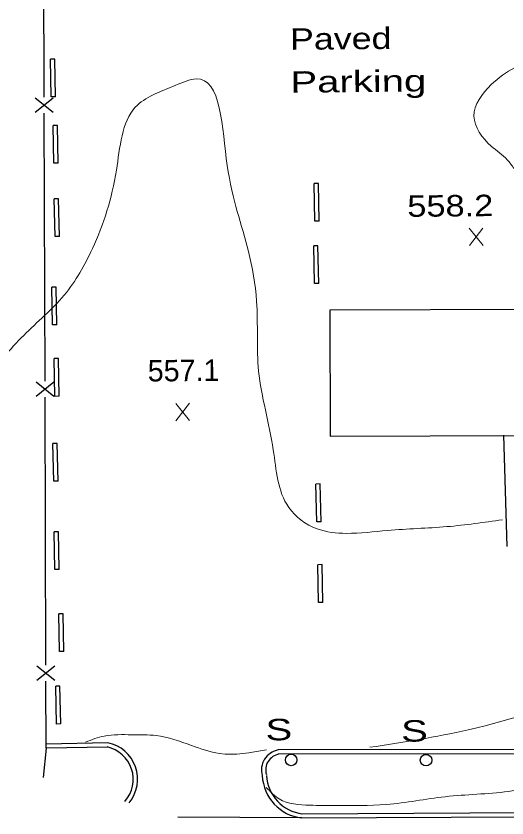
# Model space of a CAD drawing. Extents: x 2361708 to 2370558, y 6977955 to 6991887.
# Drawn here: x 2365030.1 to 2365140.1, y 6981529.9 to 6981709.5 of the extents above; entities that cross this region are included whole.
import ezdxf

# ---------------------------------------------------------------- set-up
doc = ezdxf.new("R2010")
doc.units = 0
doc.header["$LTSCALE"] = 1.9
for name, color, linetype, lineweight in [('11', 7, 'Continuous', 25), ('17', 7, 'Continuous', 25), ('2', 7, 'Continuous', 25), ('21', 7, 'Continuous', 25), ('31', 7, 'Continuous', 13), ('35', 7, 'Continuous', 13)]:
    doc.layers.add(name, color=color, linetype=linetype, lineweight=lineweight)

msp = doc.modelspace()

# ---------------------------------------------------------------- linework, layer by layer
at = {"layer": '11'}
msp.add_lwpolyline([(2365216.936, 6981597.341), (2365216.64, 6981670.502), (2365145.369, 6981670.214), (2365145.471, 6981643.803), (2365100.41, 6981643.634), (2365100.518, 6981615.444), (2365145.259, 6981615.61), (2365145.325, 6981597.079)], close=True, dxfattribs=at)
at = {"layer": '17'}
for p, q in [((2365038.395, 6981687.946), (2365034.384, 6981691.138)), ((2365038.384, 6981691.146), (2365034.395, 6981687.938)), ((2365036.588, 6981627.746), (2365036.417, 6981687.747)), ((2365038.57, 6981627.555), (2365034.57, 6981624.336)), ((2365038.57, 6981624.354), (2365034.57, 6981627.536)), ((2365036.773, 6981564.145), (2365036.602, 6981624.146)), ((2365038.756, 6981560.753), (2365034.745, 6981563.935)), ((2365038.745, 6981563.953), (2365034.756, 6981560.735)), ((2365036.83, 6981545.544), (2365036.787, 6981560.544))]:
    msp.add_line(p, q, dxfattribs=at)
msp.add_lwpolyline([(2365036.403, 6981691.347), (2365036.333, 6981719.708), (2365036.161, 6981751.348)], dxfattribs=at)
at = {"layer": '2'}
for p, q in [((2365038.781, 6981699.88), (2365037.821, 6981699.861)), ((2365037.992, 6981691.412), (2365037.821, 6981699.861)), ((2365038.952, 6981691.431), (2365038.781, 6981699.88)), ((2365038.952, 6981691.431), (2365037.992, 6981691.412)), ((2365039.353, 6981685.025), (2365038.393, 6981685.006)), ((2365038.563, 6981676.557), (2365038.393, 6981685.006)), ((2365039.523, 6981676.576), (2365039.353, 6981685.025)), ((2365039.523, 6981676.576), (2365038.563, 6981676.557)), ((2365097.879, 6981672.041), (2365096.919, 6981672.022)), ((2365097.09, 6981663.573), (2365096.919, 6981672.022)), ((2365098.049, 6981663.592), (2365097.879, 6981672.041)), ((2365039.629, 6981668.617), (2365038.669, 6981668.598)), ((2365038.84, 6981660.149), (2365038.669, 6981668.598)), ((2365039.799, 6981660.168), (2365039.629, 6981668.617)), ((2365098.049, 6981663.592), (2365097.09, 6981663.573)), ((2365039.799, 6981660.168), (2365038.84, 6981660.149)), ((2365097.772, 6981658.08), (2365096.813, 6981658.06)), ((2365096.983, 6981649.612), (2365096.813, 6981658.06)), ((2365097.942, 6981649.631), (2365097.772, 6981658.08)), ((2365039.077, 6981648.831), (2365038.117, 6981648.811)), ((2365038.288, 6981640.363), (2365038.117, 6981648.811)), ((2365039.248, 6981640.382), (2365039.077, 6981648.831)), ((2365097.942, 6981649.631), (2365096.983, 6981649.612)), ((2365039.248, 6981640.382), (2365038.288, 6981640.363)), ((2365039.59, 6981632.825), (2365038.63, 6981632.806)), ((2365038.8, 6981624.357), (2365038.63, 6981632.806)), ((2365039.76, 6981624.376), (2365039.59, 6981632.825)), ((2365039.76, 6981624.376), (2365038.8, 6981624.357)), ((2365139.368, 6981615.643), (2365140.135, 6981590.73)), ((2365039.33, 6981613.821), (2365038.37, 6981613.802)), ((2365038.541, 6981605.353), (2365038.37, 6981613.802)), ((2365039.501, 6981605.372), (2365039.33, 6981613.821)), ((2365039.501, 6981605.372), (2365038.541, 6981605.353)), ((2365098.28, 6981604.742), (2365097.32, 6981604.723)), ((2365097.49, 6981596.274), (2365097.32, 6981604.723)), ((2365098.451, 6981596.293), (2365098.28, 6981604.742)), ((2365098.451, 6981596.293), (2365097.49, 6981596.274)), ((2365039.579, 6981594.042), (2365038.619, 6981594.023)), ((2365038.789, 6981585.575), (2365038.619, 6981594.023)), ((2365039.749, 6981585.594), (2365039.579, 6981594.042)), ((2365039.749, 6981585.594), (2365038.789, 6981585.575)), ((2365098.672, 6981586.675), (2365097.712, 6981586.656)), ((2365097.882, 6981578.207), (2365097.712, 6981586.656)), ((2365098.842, 6981578.226), (2365098.672, 6981586.675)), ((2365098.842, 6981578.226), (2365097.882, 6981578.207)), ((2365040.614, 6981575.672), (2365039.654, 6981575.653)), ((2365039.824, 6981567.204), (2365039.654, 6981575.653)), ((2365040.784, 6981567.223), (2365040.614, 6981575.672)), ((2365040.784, 6981567.223), (2365039.824, 6981567.204)), ((2365039.928, 6981559.444), (2365038.968, 6981559.425)), ((2365039.139, 6981550.976), (2365038.968, 6981559.425)), ((2365040.099, 6981550.995), (2365039.928, 6981559.444)), ((2365040.099, 6981550.995), (2365039.139, 6981550.976)), ((2365050.679, 6981546.786), (2365036.811, 6981546.504)), ((2365050.698, 6981545.826), (2365036.83, 6981545.544)), ((2365036.83, 6981545.544), (2365036.133, 6981538.997)), ((2365195.069, 6981544.42), (2365088.865, 6981544.219)), ((2365195.07, 6981545.38), (2365088.866, 6981545.179)), ((2365094.143, 6981530.909), (2365191.462, 6981531.436)), ((2365094.152, 6981529.949), (2365066.368, 6981530.154)), ((2365094.152, 6981529.949), (2365191.471, 6981530.475))]:
    msp.add_line(p, q, dxfattribs=at)
for centre, radius, start, end in [((2365048.945, 6981538.587), 7.42, 318.41383, 78.05796), ((2365048.945, 6981538.587), 8.38, 321.23992, 78.05796), ((2365089.646, 6981540.692), 4.555, 99.85957, 196.14645), ((2365089.646, 6981540.692), 3.595, 99.85957, 196.14645), ((2365095.281, 6981539.907), 10.022, 182.75833, 263.52741), ((2365095.281, 6981539.907), 9.062, 182.75833, 263.52741)]:
    msp.add_arc(centre, radius, start, end, dxfattribs=at)
at = {"layer": '21'}
for centre in [(2365091.758, 6981542.937), (2365121.99, 6981542.895)]:
    msp.add_circle(centre, 1.3, dxfattribs=at)
at = {"layer": '31'}
for p, q in [((2365134.793, 6981658.162), (2365131.676, 6981662.013)), ((2365131.713, 6981658.133), (2365134.756, 6981662.042)), ((2365069.003, 6981618.924), (2365065.887, 6981622.774)), ((2365065.923, 6981618.895), (2365068.966, 6981622.804))]:
    msp.add_line(p, q, dxfattribs=at)
at = {"layer": '35'}
for points in [[(2365109.402, 6981545.775), (2365131.445, 6981549.695), (2365161.361, 6981558.69), (2365183.98, 6981565.236), (2365205.03, 6981568.516), (2365226.001, 6981575.846), (2365237.057, 6981582.612), (2365238.603, 6981584.107), (2365246.477, 6981596.342), (2365250.991, 6981609.596), (2365252.103, 6981624.127), (2365255.069, 6981626.605), (2365256.719, 6981621.351), (2365258.448, 6981613.117), (2365261.221, 6981603.383), (2365265.255, 6981596.641), (2365271.824, 6981589.383), (2365278.776, 6981581.829), (2365281.528, 6981581.695), (2365286.668, 6981587.994), (2365291.277, 6981595.538), (2365295.634, 6981606.37), (2365294.418, 6981619.56), (2365297.594, 6981630.56), (2365302.729, 6981642.64), (2365306.356, 6981653.435), (2365314.989, 6981660.607), (2365319.684, 6981668.452), (2365316.213, 6981678.01), (2365313.166, 6981687.181), (2365319.859, 6981697.416), (2365326.64, 6981699.43), (2365334.746, 6981700.878), (2365340.746, 6981706.185), (2365344.848, 6981713.384), (2365343.021, 6981718.297), (2365336.43, 6981721.484), (2365326.656, 6981722.951), (2365318.433, 6981723.173), (2365315.821, 6981723.418), (2365315.802, 6981726.479), (2365324.911, 6981732.925), (2365332.876, 6981735.501), (2365340.075, 6981734.64), (2365345.289, 6981734.229), (2365351.365, 6981734.717), (2365358.386, 6981733.654), (2365363.512, 6981730.903), (2365369.601, 6981729.971), (2365376.122, 6981731.963), (2365379.61, 6981730.146), (2365382.411, 6981727.882), (2365389.236, 6981725.317), (2365398.373, 6981725.724), (2365405.868, 6981729.456), (2365411.448, 6981735.799), (2365417.037, 6981742.263), (2365423.139, 6981751.501), (2365430.096, 6981763.358), (2365437.549, 6981776.74), (2365442.735, 6981787.749), (2365451.802, 6981805.876), (2365462.536, 6981827.68), (2365472.723, 6981851.068), (2365482.619, 6981872.653), (2365490.274, 6981889.937), (2365499.076, 6981911.882), (2365507.143, 6981931.109), (2365515.756, 6981950.863), (2365524.787, 6981972.82), (2365534.052, 6981995.429), (2365542.203, 6982016.418), (2365552.168, 6982042.193), (2365561.205, 6982063.57), (2365569.506, 6982083.49), (2365577.612, 6982102.849), (2365582.115, 6982114.062), (2365586.885, 6982124.658), (2365593.024, 6982140.547), (2365599.035, 6982155.155), (2365606.868, 6982174.82), (2365616.146, 6982197.14), (2365625.505, 6982219.35), (2365634.428, 6982240.106), (2365646.14, 6982267.319), (2365654.345, 6982287.778), (2365666.243, 6982315.483), (2365672.813, 6982330.146), (2365677.178, 6982340.138), (2365680.28, 6982347.317)], [(2365067.632, 6981719.866), (2365066.586, 6981719.506), (2365053.98, 6981719.025), (2365045.109, 6981718.071), (2365039.351, 6981717.776), (2365036.306, 6981720.438), (2365035.371, 6981726.139), (2365032.571, 6981730.363), (2365028.092, 6981730.22), (2365025.406, 6981723.474), (2365023.229, 6981716.863), (2365021.917, 6981710.72), (2365019.676, 6981695.108), (2365016.488, 6981682.257), (2365014.328, 6981671.756), (2365013.817, 6981665.581), (2365012.601, 6981661.949), (2365012.187, 6981660.305)], [(2365245.89, 6981721.043), (2365244.475, 6981718.389), (2365232.762, 6981712.337), (2365221.509, 6981711.55), (2365207.797, 6981709.589), (2365189.363, 6981706.824), (2365168.922, 6981703.659), (2365147.562, 6981700.326), (2365136.611, 6981694.151), (2365132.738, 6981687.104), (2365136.602, 6981680.381), (2365140.181, 6981677.334), (2365141.74, 6981675.369)], [(2365139.118, 6981596.74), (2365126.682, 6981595.182), (2365113.38, 6981594.335), (2365104.125, 6981593.677), (2365097.565, 6981594.704), (2365091.2, 6981599.504), (2365087.756, 6981612.392), (2365084.469, 6981630.032), (2365083.999, 6981645.698), (2365082.214, 6981656.782), (2365077.43, 6981676.067), (2365070.445, 6981695.442), (2365065.789, 6981693.977), (2365056.825, 6981689.091), (2365052.569, 6981675), (2365047.196, 6981657.428), (2365040.894, 6981647.048), (2365031.8, 6981638.011), (2365023.234, 6981628.059), (2365006.957, 6981604.583), (2364997.289, 6981590.64), (2364988.123, 6981579.662), (2364982.771, 6981572.521), (2364978.662, 6981567.222)], [(2365086.226, 6981545.214), (2365075.693, 6981544.394), (2365069.426, 6981546.174), (2365061.484, 6981548.389), (2365056.023, 6981548.587), (2365049.865, 6981548.298), (2365045.628, 6981546.928)], [(2365086.186, 6981536.783), (2365089.081, 6981534.211), (2365095.924, 6981532.796), (2365101.695, 6981532.761), (2365113.094, 6981532.949), (2365126.308, 6981534.705), (2365140.437, 6981535.89), (2365153.694, 6981538.356), (2365167.701, 6981540.93), (2365173.117, 6981543.471), (2365174.693, 6981544.956)]]:
    msp.add_spline(points, degree=3, dxfattribs=at)

# ---------------------------------------------------------------- texts
at = {"layer": '2'}
for s, width, p in [('Paved', 1.25, (2365091.515, 6981701.942)), ('Parking', 1.4, (2365091.606, 6981692.343))]:
    msp.add_text(s, height=4.8, rotation=0.545, dxfattribs=dict(at, width=width)).set_placement(p)
at = {"layer": '21', "width": 1.4}
for p in [(2365081.026, 6981547.265), (2365111.42, 6981546.974)]:
    msp.add_text('  S', height=4.8, rotation=0.545, dxfattribs=at).set_placement(p)
at = {"layer": '31', "width": 1.2}
msp.add_text('558.2', height=4.8, rotation=0.545, dxfattribs=at).set_placement((2365117.811, 6981664.541))
at = {"layer": '31'}
msp.add_text('557.1', height=4.8, rotation=0.545, dxfattribs=at).set_placement((2365059.63, 6981627.675))

doc.saveas('drawing.dxf')
